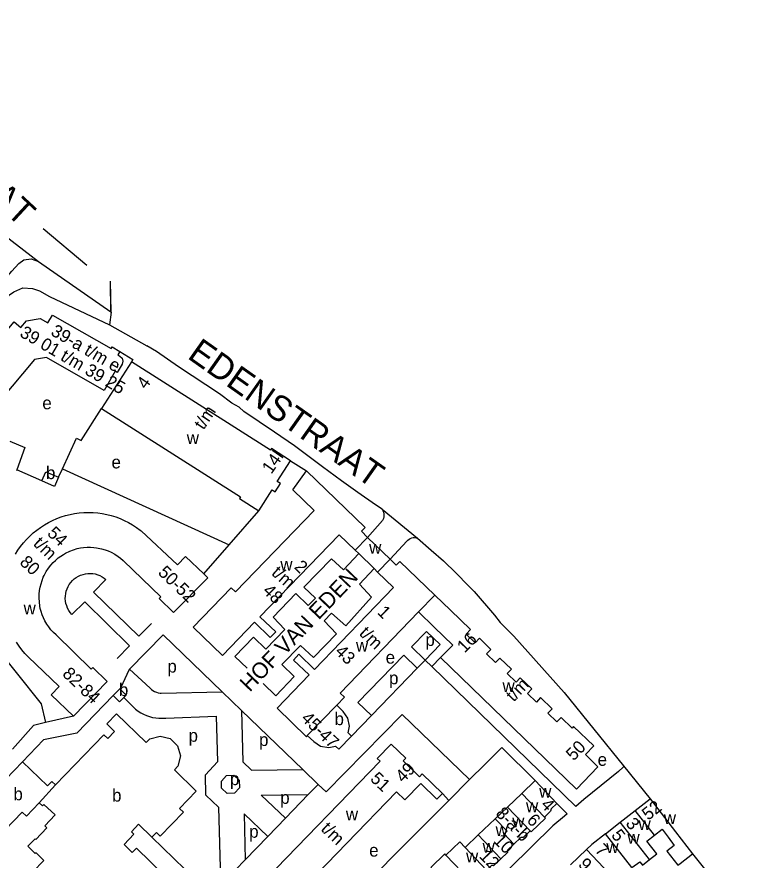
# Model space of a CAD drawing. Extents: x 159700 to 161346, y 381730 to 382922.
# Drawn here: x 160928.7 to 161158.8, y 382644.7 to 382911.3 of the extents above; entities that cross this region are included whole.
import ezdxf

# ---------------------------------------------------------------- set-up
doc = ezdxf.new("R2010")
doc.units = 0
for name, color, linetype in [('BLT_Basislijn', 7, 'Continuous'), ('BLT_Bebouwing', 7, 'Continuous'), ('BLT_Centroide', 7, 'Continuous'), ('BLT_Huisnummer', 7, 'Continuous'), ('BLT_Huisnummer_ tussenligend', 7, 'Continuous'), ('BLT_Huisnummer_reeks', 7, 'Continuous'), ('BLT_Onderdoorgang_en_onderverdeling', 7, 'Continuous'), ('BLT_Onderverdeling_panden', 7, 'Continuous'), ('BLT_Straatnaam', 7, 'Continuous'), ('BLT_Straatnaam_hoofdweg', 7, 'Continuous'), ('BLT_Vlakafsluiter', 7, 'Continuous')]:
    doc.layers.add(name, color=color, linetype=linetype)

msp = doc.modelspace()

# ---------------------------------------------------------------- linework, layer by layer
at = {"layer": 'BLT_Basislijn'}
for p, q in [((160958.04, 382813.95), (160969.86, 382807.28)), ((161015.31, 382770.96), (161020.3, 382767.82)), ((160936.61, 382764.58), (160928.72, 382768.1)), ((160941.92, 382765.72), (160943.15, 382768.39)), ((160943.15, 382768.39), (160995.84, 382744.33)), ((160995.84, 382744.33), (161005.23, 382755.15)), ((161039.62, 382746.74), (161044.34, 382752.03)), ((160987.82, 382735.19), (160995.84, 382744.33)), ((161046.81, 382739.8), (161052.11, 382745.53)), ((161028.22, 382739.98), (161019.55, 382731)), ((161019.55, 382731), (161023.15, 382727.56)), ((161016.93, 382728.98), (161009.78, 382721.49)), ((161016.93, 382728.98), (161020.88, 382725.2)), ((161020.88, 382725.2), (161023.15, 382727.56)), ((161013.53, 382717.56), (161009.78, 382721.49)), ((161013.53, 382717.56), (161007.48, 382711.36)), ((161053.59, 382712.08), (161058.33, 382716.98)), ((161058.33, 382716.98), (161062.62, 382712.84)), ((161018.48, 382712.59), (161012.52, 382706.51)), ((161053.59, 382712.08), (161057.87, 382707.94)), ((161057.87, 382707.94), (161062.62, 382712.84)), ((161036.63, 382694.54), (161051.12, 382709.52)), ((161051.12, 382709.52), (161055.4, 382705.38)), ((161055.4, 382705.38), (161057.87, 382707.94)), ((161057.87, 382707.94), (161060, 382705.88)), ((161062.78, 382708.76), (161060, 382705.88)), ((160970.86, 382699.11), (160964.37, 382705.02)), ((161060, 382705.88), (161105.59, 382661.67)), ((160964.84, 382693.84), (160962.54, 382696.12)), ((160974.35, 382697.52), (160993.71, 382697.87)), ((160999.75, 382692.05), (160993.71, 382697.87)), ((161036.63, 382694.54), (161040.91, 382690.4)), ((160999.75, 382692.05), (161000.17, 382675.77)), ((161019.13, 382673.39), (160999.75, 382692.05)), ((160946.65, 382690.17), (160937.77, 382688.16)), ((160975.88, 382689.61), (160991.79, 382690.25)), ((160991.79, 382690.25), (160992.17, 382675.72)), ((161082.12, 382680.33), (161092.67, 382669.82)), ((161071.93, 382670.14), (161076.72, 382674.93)), ((161002.92, 382673.17), (161019.13, 382673.39)), ((161024.04, 382668.65), (161019.13, 382673.39)), ((161065.36, 382663.56), (161071.93, 382670.14)), ((161024.04, 382668.65), (161020.91, 382665.41)), ((161006.04, 382665.21), (161020.91, 382665.41)), ((161006.04, 382665.21), (161013.66, 382657.93)), ((161020.91, 382665.41), (161013.66, 382657.93)), ((161065.36, 382663.56), (161063.32, 382665.74)), ((160992.54, 382661.42), (160993.17, 382636.76)), ((161102.85, 382659.35), (161099.54, 382662.58)), ((161000.59, 382659.35), (161000.97, 382644.81)), ((161000.59, 382659.35), (161008.1, 382652.18)), ((161013.66, 382657.93), (161008.1, 382652.18)), ((160971.42, 382651.97), (160990.25, 382633.74)), ((161008.1, 382652.18), (161000.97, 382644.81)), ((161000.97, 382644.81), (160993.17, 382636.76))]:
    msp.add_line(p, q, dxfattribs=at)
for points in [[(160937.03, 382844.42), (160950.89, 382832.85)], [(160914.29, 382808.09), (160918.68, 382818.31), (160924.59, 382827.91), (160927.08, 382830.93), (160929.39, 382833.31), (160930.97, 382834.46), (160933.21, 382834.81), (160935.6, 382834.01)], [(160935.6, 382834.01), (160958.46, 382818.02)], [(160915.45, 382809.63), (160926.41, 382823.42), (160927.73, 382824.39), (160930.62, 382825.62), (160933.68, 382825.43), (160935.92, 382824.67), (160939.07, 382822.85), (160958.04, 382813.95)], [(160958.51, 382817.99), (160958.04, 382813.95)], [(160958.46, 382818.02), (160958.51, 382817.99)], [(160961.34, 382805.55), (160965.42, 382803.02), (160964.97, 382802.28)], [(161044.27, 382755.63), (161042.22, 382757.06), (161036.61, 382760.97), (161031.44, 382764.66), (161025.36, 382769.09), (161016.5, 382775.7), (161010.22, 382779.99), (161000.53, 382786.58), (160999.01, 382787.87), (160996.72, 382789.15), (160992.84, 382792.14), (160979.86, 382800.69), (160972.93, 382805.52), (160969.86, 382807.28)], [(160943.15, 382768.39), (160947.59, 382778.11), (160949.07, 382777.41), (160955.51, 382787.44)], [(161044.27, 382755.63), (161044.53, 382755.19), (161044.71, 382754.72), (161044.82, 382754.22), (161044.85, 382753.71), (161044.8, 382753.2), (161044.67, 382752.71), (161044.47, 382752.24), (161044.34, 382752.03)], [(161052.11, 382745.53), (161052.41, 382745.89), (161052.77, 382746.19), (161053.17, 382746.42), (161053.61, 382746.58), (161054.06, 382746.66), (161054.52, 382746.67), (161054.98, 382746.59), (161055.48, 382746.51)], [(161055.48, 382746.51), (161059.82, 382742.7), (161063.64, 382739.27), (161067.64, 382735.43), (161071.46, 382731.55), (161073.36, 382729.63), (161079.82, 382722.16), (161081.62, 382719.81), (161085.93, 382715.51), (161101.81, 382697.68), (161120.63, 382674.46)], [(161028.22, 382739.98), (161032.04, 382736.46), (161036.86, 382741.62)], [(161018.48, 382712.59), (161022.59, 382708.8), (161029.78, 382716.26), (161025.89, 382720.33), (161028.24, 382722.77), (161032.75, 382718.81), (161040.94, 382727.85), (161037.12, 382731.94), (161041.76, 382736.85)], [(160946.09, 382722.38), (160945.59, 382722.99), (160945.15, 382723.64), (160944.78, 382724.33), (160944.48, 382725.06), (160944.26, 382725.82), (160944.12, 382726.59), (160944.05, 382727.37), (160944.07, 382728.16), (160944.16, 382728.94), (160944.33, 382729.71), (160944.58, 382730.45), (160944.91, 382731.17), (160945.3, 382731.85), (160945.76, 382732.48), (160946.29, 382733.07), (160946.87, 382733.6), (160947.5, 382734.07), (160948.18, 382734.47), (160948.89, 382734.8), (160949.64, 382735.05), (160950.4, 382735.23), (160951.18, 382735.33), (160951.97, 382735.36), (160952.75, 382735.3), (160953.52, 382735.16), (160954.28, 382734.94), (160955.01, 382734.65), (160955.71, 382734.29), (160956.36, 382733.85), (160956.87, 382733.45)], [(160956.87, 382733.45), (160952.95, 382729.43), (160967.32, 382715.52), (160971.27, 382719.5)], [(160913.93, 382730.23), (160920.52, 382713.91), (160936.45, 382694.07), (160937.77, 382688.16)], [(160946.09, 382722.38), (160950.17, 382726.35), (160964.38, 382712.45), (160960.48, 382708.43)], [(160993.71, 382697.87), (160974.95, 382715.94), (160964.37, 382705.02)], [(161007.48, 382711.36), (161003.55, 382715.19), (160997.71, 382709.11), (161001.62, 382705.35)], [(160964.37, 382705.02), (160964.14, 382704.79), (160961.61, 382699.23), (160961.25, 382698.85)], [(161012.52, 382706.51), (161016.45, 382702.73), (161010.6, 382696.65), (161006.67, 382700.5)], [(161040.91, 382690.4), (161055.4, 382705.38)], [(160970.86, 382699.11), (160971.29, 382698.68), (160971.77, 382698.31), (160972.3, 382698), (160972.87, 382697.77), (160973.45, 382697.61), (160974.06, 382697.53), (160974.35, 382697.52)], [(160959.14, 382696.7), (160947.72, 382684.88), (160937.14, 382682.74), (160930.49, 382675.81)], [(160964.84, 382693.84), (160965.53, 382693.11), (160966.28, 382692.44), (160967.08, 382691.83), (160967.92, 382691.28), (160968.81, 382690.8), (160969.73, 382690.4), (160970.68, 382690.07), (160971.65, 382689.82), (160972.64, 382689.64), (160973.64, 382689.54), (160974.65, 382689.53), (160975.65, 382689.59), (160975.88, 382689.61)], [(161071.93, 382670.14), (161050.62, 382690.71), (161026.52, 382666.27), (161024.04, 382668.65)], [(160937.77, 382688.16), (160933.93, 382687.28), (160927.35, 382679.74)], [(161034.58, 382683.87), (161040.91, 382690.4)], [(161076.72, 382674.93), (161082.12, 382680.33)], [(160992.54, 382661.42), (160988.5, 382665.26), (160988.36, 382671.61), (160992.17, 382675.72)], [(161000.17, 382675.77), (161002.92, 382673.17)], [(161120.63, 382674.46), (161120.47, 382674.08), (161119.02, 382672.74), (161108.06, 382663.86), (161105.59, 382661.67)], [(161031.31, 382617.93), (161026.11, 382624.28), (161065.36, 382663.56)], [(161102.85, 382659.35), (161101.96, 382658.61), (161098.23, 382655.51), (161084.64, 382642.19), (161044.42, 382604.08)], [(161142.45, 382646.72), (161157.62, 382627.74), (161158.78, 382625.96)]]:
    msp.add_lwpolyline(points, dxfattribs=at)
msp.add_lwpolyline([(160995.01, 382671.43), (160997.37, 382671.54), (160999.04, 382669.95), (160999.13, 382667.55), (160997.54, 382665.84), (160995.24, 382665.75), (160993.46, 382667.45), (160993.41, 382669.7)], close=True, dxfattribs=at)
at = {"layer": 'BLT_Bebouwing'}
for p, q in [((160964.97, 382802.28), (160955.51, 382787.44)), ((160928.72, 382768.1), (160928.61, 382767.78)), ((160936.61, 382764.58), (160937.86, 382767.47)), ((160937.86, 382767.47), (160941.92, 382765.72)), ((160968.06, 382748.77), (160979.5, 382738.09)), ((161046.81, 382739.8), (161039.62, 382746.74)), ((161035.69, 382742.68), (161036.86, 382741.62)), ((161036.86, 382741.62), (161041.76, 382736.85)), ((161041.76, 382736.85), (161042.85, 382735.76)), ((160978.32, 382722.99), (160989.08, 382733.98)), ((160987.82, 382735.19), (160989.08, 382733.98)), ((161065.88, 382723.68), (161060.94, 382728.46)), ((161055.8, 382723.18), (161060.72, 382718.39)), ((160993.73, 382709.36), (160984.51, 382718.36)), ((161066.58, 382712.69), (161060.72, 382718.39)), ((161010.59, 382716.91), (161008.85, 382715.08)), ((161062.78, 382708.76), (161066.58, 382712.69)), ((161017.93, 382709.79), (161016.19, 382707.96)), ((160957.3, 382701.18), (160946.65, 382690.17)), ((160959.14, 382696.7), (160961.25, 382698.85)), ((160939.61, 382696.91), (160946.65, 382690.17)), ((160916.79, 382661.6), (160930.49, 382675.81)), ((161092.67, 382669.82), (161088.43, 382665.79)), ((161099.54, 382662.58), (161092.67, 382669.82)), ((161088.43, 382665.79), (161083.9, 382661.48)), ((161124.31, 382660.34), (161129.09, 382664.06)), ((161129.09, 382664.06), (161137.11, 382653.65)), ((161119.6, 382656.67), (161124.31, 382660.34)), ((161080.02, 382657.79), (161074.69, 382652.65)), ((161114.93, 382653.03), (161119.6, 382656.67)), ((161137.11, 382653.65), (161142.45, 382646.72)), ((161074.69, 382652.65), (161070.51, 382648.68)), ((161108.91, 382648.05), (161103.82, 382643.22))]:
    msp.add_line(p, q, dxfattribs=at)
for points in [[(160912.86, 382797.04), (160913.03, 382797.4), (160927.83, 382814.85), (160929.95, 382813.06), (160931.8, 382815.18), (160936.11, 382815.99), (160938.56, 382814.57), (160939.99, 382817.01), (160958.55, 382806.46), (160958.83, 382806.99), (160961.34, 382805.55)], [(160961.34, 382805.55), (160960.68, 382804.41), (160961.34, 382804.05), (160962, 382803.4), (160962.27, 382802.48), (160962, 382801.54), (160960.46, 382798.87), (160959.8, 382799.28), (160956.35, 382793.2), (160938.1, 382803.6), (160934.31, 382803), (160923.34, 382789.98), (160914.19, 382793.84)], [(161015.31, 382770.96), (161009.24, 382774.81), (161008.92, 382774.3), (160964.97, 382802.28)], [(160955.51, 382787.44), (160999.49, 382759.52), (160999.17, 382759.01), (161005.23, 382755.15)], [(160926.49, 382777.17), (160931.19, 382775.16), (160928.72, 382768.1)], [(161005.23, 382755.15), (161009.44, 382761.77), (161010.43, 382761.17), (161012.07, 382763.74), (161011.1, 382764.35), (161015.31, 382770.96)], [(160941.92, 382765.72), (160940.67, 382762.82), (160936.61, 382764.58)], [(160984.51, 382718.36), (160996.5, 382730.82), (160997.88, 382729.52), (161022.72, 382755.22), (161016.01, 382761.73), (161020.3, 382767.82)], [(161020.3, 382767.82), (161038.87, 382749.83), (161037.73, 382748.66), (161039.62, 382746.74)], [(160928.27, 382741.42), (160929.05, 382742.66), (160929.9, 382743.85), (160930.81, 382745), (160931.77, 382746.1), (160932.8, 382747.14), (160933.89, 382748.12), (160935.02, 382749.05), (160936.21, 382749.91), (160937.44, 382750.7), (160938.71, 382751.43), (160940.02, 382752.09), (160941.36, 382752.67), (160942.73, 382753.18), (160944.13, 382753.61), (160945.55, 382753.97), (160946.99, 382754.25), (160948.44, 382754.45), (160949.9, 382754.57), (160951.36, 382754.61), (160952.83, 382754.57), (160954.29, 382754.45), (160955.74, 382754.25), (160957.18, 382753.97), (160958.6, 382753.61), (160959.99, 382753.18), (160961.37, 382752.67), (160962.71, 382752.09), (160964.02, 382751.43), (160965.29, 382750.7), (160966.52, 382749.91), (160967.7, 382749.05), (160968.06, 382748.77)], [(161035.69, 382742.68), (161030.63, 382747.53), (161005.59, 382721.57), (161010.59, 382716.91)], [(160941.11, 382715.95), (160940.28, 382716.71), (160939.51, 382717.53), (160938.83, 382718.4), (160938.19, 382719.32), (160937.6, 382720.33), (160937.14, 382721.25), (160936.71, 382722.29), (160936.39, 382723.3), (160936.13, 382724.27), (160935.99, 382725.02), (160935.83, 382726.34), (160935.77, 382727.52), (160935.8, 382728.78), (160935.92, 382729.97), (160936.11, 382731.02), (160936.36, 382732.08), (160936.68, 382733.12), (160937.06, 382734.11), (160937.34, 382734.72), (160938, 382735.92), (160938.74, 382737.04), (160939.45, 382737.96), (160940.17, 382738.76), (160940.92, 382739.46), (160941.81, 382740.22), (160942.63, 382740.82), (160943.47, 382741.36), (160944.14, 382741.74), (160945.51, 382742.4), (160946.68, 382742.84), (160947.83, 382743.17), (160948.89, 382743.4), (160949.85, 382743.54), (160951.01, 382743.62), (160952.05, 382743.63), (160953.1, 382743.57), (160953.87, 382743.48), (160955.51, 382743.15), (160956.64, 382742.82), (160957.59, 382742.46), (160958.55, 382742.04), (160959.72, 382741.4), (160960.75, 382740.72), (160961.55, 382740.12), (160962.35, 382739.43), (160962.49, 382739.3)], [(160962.49, 382739.3), (160974.21, 382727.91), (160973.74, 382727.44), (160978.32, 382722.99)], [(160979.5, 382738.09), (160982.03, 382740.73), (160987.82, 382735.19)], [(161060.94, 382728.46), (161049.9, 382739.16), (161048.74, 382737.94), (161046.81, 382739.8)], [(161042.85, 382735.76), (161047.89, 382730.86), (161022.84, 382704.99), (161017.93, 382709.79)], [(161029.91, 382693.65), (161032.32, 382696.19), (161030.97, 382697.5), (161055.8, 382723.18)], [(161105.71, 382667.14), (161112.54, 382674.19), (161108.56, 382678.05), (161111.21, 382680.78), (161104.82, 382686.91), (161104.36, 382686.46), (161100.87, 382689.81), (161099.49, 382688.4), (161096.65, 382691.12), (161098.02, 382692.55), (161094.4, 382696.06), (161093.05, 382694.66), (161090.2, 382697.39), (161091.57, 382698.82), (161087.98, 382702.3), (161086.63, 382700.93), (161083.79, 382703.65), (161085.16, 382705.08), (161081.5, 382708.56), (161080.12, 382707.14), (161077.27, 382709.87), (161078.65, 382711.3), (161075.02, 382714.82), (161073.65, 382713.42), (161070.81, 382716.15), (161072.18, 382717.58), (161065.88, 382723.68)], [(161008.85, 382715.08), (161003.91, 382719.88), (160993.73, 382709.36)], [(160941.11, 382715.95), (160952.24, 382705.11), (160952.72, 382705.63), (160957.3, 382701.18)], [(160932.28, 382708.98), (160931.28, 382710.05), (160930.34, 382711.18), (160929.46, 382712.35), (160928.65, 382713.57)], [(160939.61, 382696.91), (160942.14, 382699.55), (160932.28, 382708.98)], [(161016.19, 382707.96), (161021.14, 382703.23), (161011.02, 382692.74)], [(161062.78, 382708.76), (161105.71, 382667.14)], [(160961.25, 382698.85), (160963.28, 382696.88), (160962.54, 382696.12)], [(160962.54, 382696.12), (160961.19, 382694.72), (160959.14, 382696.7)], [(161034.58, 382683.87), (161033.55, 382684.89), (161033.94, 382687.06), (161033.41, 382689.6), (161031.93, 382691.73), (161029.91, 382693.65)], [(160940.9, 382668.45), (160956.23, 382684.31), (160957.45, 382683.13), (160959.6, 382685.35), (160957.14, 382687.73), (160960.26, 382690.95), (160969.67, 382681.83), (160970.82, 382683.03), (160974, 382683.9), (160977.18, 382683.12), (160979.58, 382680.81), (160980.49, 382677.63), (160979.68, 382674.41), (160978.55, 382673.23), (160985.48, 382666.51), (160980.21, 382661.05), (160981.43, 382659.87), (160974.1, 382652.28), (160972.88, 382653.47), (160971.42, 382651.97)], [(161011.02, 382692.74), (161020.3, 382683.72), (161020.58, 382684.07)], [(161020.58, 382684.07), (161022.62, 382682.16), (161024.79, 382680.75), (161027.38, 382680.27), (161029.55, 382680.72), (161030.55, 382679.73), (161034.58, 382683.87)], [(161002.29, 382634.93), (161006.69, 382639.46), (161007.51, 382638.67), (161043.65, 382675.94), (161042.72, 382676.85), (161047.13, 382681.4), (161051.76, 382676.92), (161050.91, 382676.04), (161056.04, 382671.07), (161056.9, 382671.96), (161063.32, 382665.74)], [(160930.49, 382675.81), (160938.43, 382668.16), (160939.77, 382669.54), (160940.9, 382668.45)], [(161063.32, 382665.74), (161061.58, 382663.94), (161056.46, 382668.9), (161051.43, 382663.71), (161048.82, 382666.24), (161017.36, 382633.8), (161020.05, 382631.18), (161015.02, 382626), (161020.15, 382621.03), (161018.44, 382619.26), (161012.59, 382624.93)], [(160935.79, 382662.8), (160931.73, 382658.6), (160930.38, 382659.9), (160922.18, 382651.41), (160918.08, 382655.41), (160920.54, 382657.93), (160916.8, 382661.59)], [(160944.89, 382637.26), (160942.42, 382639.65), (160938.87, 382635.98), (160933.73, 382640.95), (160937.28, 382644.62), (160934.78, 382647.03), (160934.55, 382646.79), (160932.19, 382649.08), (160934.49, 382651.46), (160934.72, 382651.24), (160938.25, 382654.89), (160937.54, 382655.58), (160940.84, 382658.99), (160937.27, 382662.29), (160936.81, 382661.81), (160935.79, 382662.8)], [(161083.9, 382661.48), (161080.02, 382657.79)], [(161099.54, 382662.58), (161097.73, 382660.86), (161097.51, 382660.12), (161095.59, 382658.29)], [(160971.42, 382651.97), (160967.23, 382656.02), (160964.97, 382653.68), (160965.76, 382652.92), (160962.61, 382649.68), (160965.22, 382647.14), (160966.54, 382648.49), (160975.44, 382639.85)], [(161095.59, 382658.29), (161095.91, 382657.95), (161091.38, 382653.64), (161091.08, 382653.96)], [(161091.08, 382653.96), (161088.84, 382651.84), (161088.09, 382651.86), (161085.9, 382649.78)], [(161130.41, 382652.58), (161132.83, 382654.48), (161134.72, 382651.91)], [(161114.93, 382653.03), (161110.63, 382649.68), (161108.91, 382648.05)], [(161128.87, 382644.89), (161131.14, 382646.67), (161127.99, 382650.68), (161130.41, 382652.58)], [(161134.72, 382651.91), (161136.6, 382649.33), (161134.35, 382647.55), (161137.86, 382643.1), (161138.52, 382643.62), (161142.45, 382646.72)], [(161070.51, 382648.68), (161068.82, 382650.44), (161064.47, 382646.29)], [(161085.9, 382649.78), (161083.91, 382647.89), (161083.89, 382647.11), (161081.83, 382645.15)], [(161064.47, 382646.29), (161064.14, 382646.63), (161059.72, 382642.41), (161060.26, 382641.84)], [(161081.83, 382645.15), (161079.49, 382642.92), (161078.82, 382642.94), (161077.33, 382641.52)], [(161123.27, 382642.32), (161125.75, 382644.19), (161126.6, 382643.1), (161128.87, 382644.89)]]:
    msp.add_lwpolyline(points, dxfattribs=at)
at = {"layer": 'BLT_Onderdoorgang_en_onderverdeling'}
for p, q in [((161039.62, 382746.74), (161035.69, 382742.68)), ((161046.81, 382739.8), (161042.85, 382735.76))]:
    msp.add_line(p, q, dxfattribs=at)
at = {"layer": 'BLT_Onderverdeling_panden'}
for p, q in [((161055.8, 382723.18), (161060.94, 382728.46)), ((161020.58, 382684.07), (161029.91, 382693.65)), ((160935.79, 382662.8), (160940.9, 382668.45)), ((161095.59, 382658.29), (161088.43, 382665.79)), ((161091.08, 382653.96), (161083.9, 382661.48)), ((161130.41, 382652.58), (161124.31, 382660.34)), ((161128.87, 382644.89), (161119.6, 382656.67)), ((161081.83, 382645.15), (161074.69, 382652.65)), ((161123.27, 382642.32), (161114.93, 382653.03)), ((161077.33, 382641.52), (161070.51, 382648.68)), ((161119.2, 382637.21), (161108.91, 382648.05)), ((161073.27, 382637.05), (161064.47, 382646.29))]:
    msp.add_line(p, q, dxfattribs=at)
msp.add_lwpolyline([(161085.9, 382649.78), (161082.85, 382652.98), (161083.77, 382653.86), (161080.02, 382657.79)], dxfattribs=at)
at = {"layer": 'BLT_Vlakafsluiter'}
for p, q in [((160915.5, 382849.31), (160935.6, 382834.01)), ((160958.46, 382818.02), (160958.34, 382827.79)), ((160958.51, 382817.99), (160958.39, 382827.79)), ((161044.27, 382755.63), (161055.48, 382746.51)), ((161120.63, 382674.46), (161129.09, 382664.06))]:
    msp.add_line(p, q, dxfattribs=at)

# ---------------------------------------------------------------- texts
at = {"layer": 'BLT_Centroide'}
for s, p in [('e', (160936.77, 382787.24)), ('w', (160982.47, 382776.23)), ('e', (160958.66, 382768.54)), ('b', (160937.93, 382765.16)), ('w', (161040.15, 382741.54)), ('w', (161012.06, 382736.23)), ('w', (160930.85, 382722.38)), ('p', (161057.95, 382712.42)), ('w', (161035.98, 382710.62)), ('e', (161045.39, 382706.82)), ('p', (160976.34, 382703.99)), ('p', (161046.45, 382700.29)), ('b', (160960.99, 382696.56)), ('w', (161082.34, 382697.81)), ('b', (161029.2, 382687.37)), ('p', (160983.03, 382682.12)), ('p', (161005.33, 382680.78)), ('e', (161112.44, 382674.5)), ('p', (160996.13, 382668.4)), ('b', (160927.63, 382663.62)), ('b', (160958.84, 382663.2)), ('w', (161093.94, 382664.41)), ('p', (161012.02, 382662.48)), ('w', (161089.78, 382659.84)), ('w', (161032.8, 382657.23)), ('w', (161133.38, 382656.11)), ('w', (161085.42, 382655.09)), ('w', (161125.38, 382654.17)), ('p', (161002.21, 382651.77)), ('w', (161080.16, 382652.28)), ('w', (161121.88, 382649.88)), ('e', (161040.17, 382645.8)), ('w', (161076.03, 382647.06)), ('w', (161115.2, 382646.91)), ('w', (161070.81, 382644))]:
    msp.add_text(s, height=4, dxfattribs=at).set_placement(p)
at = {"layer": 'BLT_Huisnummer'}
for s, rotation, p in [('4', 314.2432, (161094.2, 382661.93)), ('52', 38.1975, (161128.42, 382657.08)), ('3', 308.1997, (161121.1, 382656.19)), ('5', 308.1997, (161116.55, 382652.5)), ('12', 314.2442, (161074.76, 382645.71)), ('9', 313.4694, (161106.05, 382643.12))]:
    msp.add_text(s, height=4, rotation=rotation, dxfattribs=at).set_placement(p)
at = {"layer": 'BLT_Huisnummer_ tussenligend'}
for s, rotation, p in [('6', 314.2432, (161089.78, 382657.06)), ('10', 314.2452, (161079.25, 382650.63)), ('7', 313.4694, (161111.35, 382647.61))]:
    msp.add_text(s, height=4, rotation=rotation, dxfattribs=at).set_placement(p)
at = {"layer": 'BLT_Huisnummer_reeks'}
for s, rotation, p in [('39 01 t/m 39 25', 329.965, (160929.34, 382810.42)), ('39-a t/m e', 329.965, (160939.16, 382810.88)), ('4', 54.7221, (160969.57, 382793.35)), ('t/m', 56.3102, (160987.76, 382780.5)), ('14l', 55.0835, (161009.21, 382766.52)), ('54', 315.9997, (160938.07, 382747.72)), ('t/m', 315.9259, (160933.66, 382744.5)), ('80', 316.2862, (160929.35, 382738.55)), ('2', 316.2304, (161016.21, 382737.11)), ('50-52', 315.9913, (160973.14, 382735.33)), ('t/m', 318.631, (161009, 382735.12)), ('48', 315.6853, (161006.24, 382729.55)), ('1', 315.7437, (161042.51, 382722.76)), ('t/m', 316.0109, (161036.76, 382716.14)), ('16', 45.2741, (161070.36, 382709.99)), ('43', 315.5961, (161029.1, 382710.36)), ('82-84', 316.2882, (160942.86, 382703.25)), ('t/m', 45.895, (161085.86, 382694.53)), ('45-47', 315.7953, (161018.4, 382689.2)), ('50', 45.895, (161104.85, 382675.87)), ('49', 45.9249, (161050.91, 382668.93)), ('51', 315.9996, (161040.25, 382670.11)), ('8-a-b', 314.2452, (161079.94, 382659.17)), ('t/m ', 316.0109, (161024.64, 382654.29))]:
    msp.add_text(s, height=4, rotation=rotation, dxfattribs=at).set_placement(p)
at = {"layer": 'BLT_Straatnaam'}
msp.add_text('HOF VAN EDEN', height=5, rotation=46.3258, dxfattribs=at).set_placement((161002.38, 382697.62))
at = {"layer": 'BLT_Straatnaam_hoofdweg'}
for s, rotation, p in [('MAURITSSTRAAT', 317.1871, (160863.55, 382906.04)), ('EDENSTRAAT', 324.7548, (160982.33, 382803.58))]:
    msp.add_text(s, height=8, rotation=rotation, dxfattribs=at).set_placement(p)

doc.saveas('drawing.dxf')
